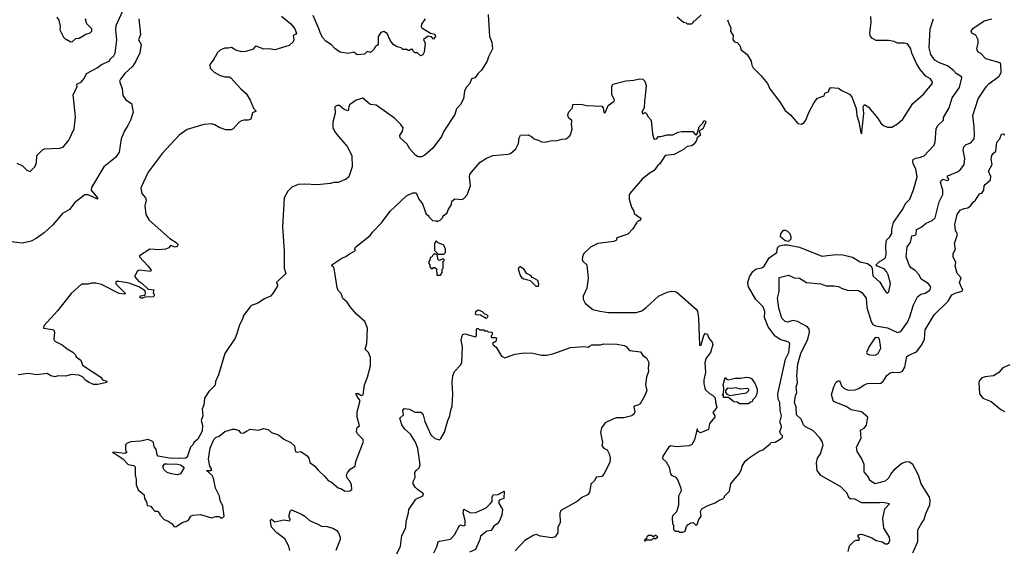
# Model space of a CAD drawing. Extents: x 1933546 to 2138868, y 524910 to 667279.
# Tile 429 of 466: x 2082510 to 2091367, y 603257 to 608027. Entities that reach past the tile are written whole.
import ezdxf

# ---------------------------------------------------------------- set-up
doc = ezdxf.new("R2010")
doc.units = 0

msp = doc.modelspace()

# ---------------------------------------------------------------- linework, layer by layer
at = {"layer": '0CON10XD'}
for points in [[(2082485, 606737.1), (2082533.8, 606715), (2082575, 606673.8), (2082605, 606663.3), (2082646.7, 606705), (2082655.8, 606724.2), (2082662, 606745), (2082663.9, 606806.1), (2082715, 606856.7), (2082733.9, 606866.1), (2082868.3, 606871.7), (2082899.3, 606880.7), (2082952.5, 606945), (2083000, 607045), (2083010.4, 607155), (2082989.3, 607355), (2083026, 607425), (2083023.1, 607446.9), (2083042.5, 607457.5), (2083062.8, 607467.2), (2083091.1, 607498.9), (2083112, 607545), (2083205.5, 607594.5), (2083245, 607625.6), (2083314.1, 607655.9), (2083325.8, 607675), (2083357.6, 607702.4), (2083367.9, 607725), (2083383.9, 607845), (2083374.4, 607935), (2083377.4, 607975), (2083479.8, 608200.2)], [(2084865, 608058.8), (2084949.6, 607989.6), (2084985, 607943.8), (2085000, 607905), (2084993.8, 607896.2), (2084968.8, 607885), (2084976.2, 607845), (2084970.7, 607829.3), (2084935, 607796.7), (2084805, 607756.2), (2084755, 607766), (2084705, 607762.9), (2084638.3, 607788.3), (2084627.5, 607785), (2084608.8, 607761.2), (2084545, 607742.5), (2084505, 607737.5), (2084453, 607753), (2084415, 607777.5), (2084385, 607770), (2084355, 607772.5), (2084315, 607757.5), (2084285, 607730), (2084268.3, 607691.7), (2084260, 607685), (2084260, 607675), (2084220, 607625), (2084221.7, 607591.7), (2084260, 607555), (2084307.5, 607527.5), (2084355, 607513.3), (2084395, 607512.5), (2084410, 607505), (2084497.5, 607405), (2084546.7, 607365), (2084582, 607305), (2084611.7, 607231.7), (2084637.5, 607205), (2084605, 607190), (2084588.3, 607131.7), (2084565, 607123.3), (2084525, 607124), (2084505, 607118), (2084483.8, 607105), (2084431.2, 607045), (2084413.2, 607036.8), (2084365, 607038.1), (2084305, 607059.2), (2084265, 607082.5), (2084235, 607090), (2084165, 607086.2), (2084015, 607040), (2083945, 606990), (2083790, 606825), (2083745, 606763.8), (2083664.3, 606655.7), (2083600, 606515), (2083609.2, 606465), (2083640, 606425), (2083647.8, 606405), (2083634.3, 606355), (2083645.3, 606275.3), (2083673.8, 606223.8), (2083860.1, 606060.1), (2083916.7, 606025), (2083934.3, 606005), (2083925, 605989.2), (2083907.3, 605982.7), (2083865, 605996.2), (2083852.5, 605975), (2083820, 605965), (2083765, 605958.8), (2083680, 605965), (2083587.5, 605905), (2083587.5, 605895), (2083662.9, 605815), (2083692.5, 605775), (2083685, 605763.3), (2083585, 605776), (2083565, 605763.3), (2083544.2, 605725), (2083545.8, 605715), (2083581.5, 605675), (2083607.2, 605657.3), (2083665, 605605.4), (2083715, 605600), (2083710, 605575), (2083720, 605555), (2083720, 605545), (2083710, 605535), (2083635, 605532.5), (2083615, 605523.8), (2083600, 605525), (2083587.5, 605535), (2083595, 605545.8), (2083637.7, 605552.3), (2083642.5, 605575), (2083638.8, 605588.8), (2083582, 605625), (2083495, 605658.8), (2083403, 605673), (2083377.5, 605672.5), (2083373.3, 605666.7), (2083375, 605653.8), (2083460, 605565), (2083455, 605560), (2083405, 605566.2), (2083245, 605645.5), (2083195, 605660), (2083155, 605658.8), (2083125, 605650), (2083065, 605650), (2082973.5, 605565), (2082849.3, 605410.7), (2082727.5, 605275), (2082723, 605253), (2082805, 605242.5), (2082817.5, 605235), (2082823, 605217)], [(2082845, 608050), (2082861.7, 608021.7), (2082872.5, 607965), (2082870, 607935), (2082905, 607870), (2082925, 607850), (2082935, 607850), (2082968.3, 607828.3), (2082985, 607830), (2083015, 607857.5), (2083045, 607862.5), (2083105, 607897.5), (2083145, 607910), (2083160, 607925), (2083160, 607945), (2083115, 607990), (2083103, 608027), (2083107.5, 608035)], [(2086724, 608075), (2086736.2, 607875), (2086758, 607825), (2086764, 607765), (2086725.8, 607695), (2086715.8, 607655), (2086663.8, 607575), (2086632.5, 607545), (2086605, 607503.3), (2086573.3, 607495), (2086558.8, 607455), (2086525, 607417.5), (2086512, 607385), (2086501.5, 607315), (2086475, 607264.3), (2086439.4, 607225), (2086425, 607176.2), (2086326, 607025), (2086305, 606976.2), (2086227, 606873), (2086155, 606810), (2086125, 606793.3), (2086095, 606793.3), (2086070.5, 606810.5), (2086020, 606865), (2085995, 606907.5), (2085932.5, 606965), (2085930, 606985), (2085954.4, 607025), (2085958.6, 607055), (2085939.2, 607085), (2085882.2, 607142.2), (2085715, 607260), (2085666, 607264), (2085655, 607270), (2085595, 607321.2), (2085535, 607302.5), (2085477.3, 607262.7), (2085469.2, 607245), (2085465, 607207.5), (2085428.8, 607218.8), (2085387.5, 607255), (2085365, 607255.7), (2085343.3, 607245), (2085347, 607187), (2085327.5, 607105), (2085327, 607057), (2085340, 607025), (2085363.3, 606995), (2085455, 606888.8), (2085497.5, 606805), (2085499.2, 606705), (2085471.2, 606615), (2085447.5, 606595), (2085375, 606563.8), (2085336.1, 606563.9), (2085305, 606553.8), (2085185, 606543.8), (2085075, 606550), (2085013.6, 606546.4), (2084957, 606523), (2084922.5, 606485), (2084890, 606425), (2084873.3, 606165), (2084890, 605945), (2084890, 605795), (2084902.5, 605745), (2084820, 605665), (2084827.5, 605645), (2084825, 605630), (2084787.5, 605565), (2084765, 605542.5), (2084711.7, 605518.3), (2084650.7, 605479.3), (2084595, 605457.5), (2084583.6, 605446.4), (2084523, 605367), (2084513.3, 605335), (2084486.7, 605285), (2084463, 605203), (2084448.8, 605165), (2084353.8, 605025), (2084298.8, 604835), (2084270, 604775), (2084268.3, 604741.7), (2084212.5, 604685), (2084172.5, 604625), (2084166.4, 604563.6), (2084152.5, 604525), (2084156.7, 604465), (2084143.3, 604425), (2084153, 604383), (2084151.7, 604328.3), (2084113, 604257), (2084077.5, 604225), (2084067.5, 604205), (2084047.5, 604185), (2084017.5, 604095), (2084003.3, 604086.7), (2083945, 604081.9), (2083855, 604085.6), (2083755, 604103.8), (2083746.7, 604115), (2083737.5, 604165), (2083718.3, 604188.3), (2083713.3, 604225), (2083705.7, 604235.7), (2083665, 604252), (2083595, 604237.5), (2083508.3, 604231.7), (2083475, 604220), (2083460, 604205), (2083460, 604155), (2083470, 604145), (2083470, 604135), (2083455, 604127.5), (2083355, 604140), (2083343.3, 604136.7), (2083375, 604122.5), (2083438.6, 604078.6), (2083485, 604030), (2083535, 604020), (2083547, 604007), (2083547.5, 603935), (2083557.5, 603895), (2083557.5, 603845), (2083575, 603800), (2083630, 603755), (2083633, 603723), (2083651.7, 603691.7), (2083655, 603660), (2083690, 603655), (2083700, 603635), (2083725, 603610), (2083748.3, 603608.3), (2083770, 603585), (2083770, 603575), (2083810, 603535), (2083845, 603520), (2083880, 603495), (2083895, 603470), (2083915, 603467.5), (2083971.7, 603508.3), (2084015, 603523.3), (2084032.5, 603535), (2084050, 603565), (2084068.3, 603571.7), (2084135, 603580), (2084235, 603550), (2084275, 603560), (2084305, 603560), (2084315, 603550), (2084335, 603550), (2084350, 603565), (2084337.5, 603655), (2084312.5, 603705), (2084307.5, 603745), (2084270, 603815), (2084253.8, 603905), (2084239.7, 603929.7), (2084190, 603975), (2084226.1, 603973.9), (2084237.5, 603982.5), (2084221.2, 604015), (2084207.5, 604075), (2084223.3, 604175), (2084255, 604252.5), (2084276.4, 604273.6), (2084305, 604282.5), (2084354.1, 604325.9), (2084425, 604346.7), (2084445, 604346.7), (2084480, 604335), (2084493.3, 604315), (2084505, 604310), (2084525, 604312), (2084550.8, 604329.2), (2084582.5, 604347.5), (2084653.9, 604336.1), (2084705, 604351.2), (2084745, 604343.3), (2084775, 604316.7), (2084837.5, 604295), (2084886.4, 604256.4), (2084947.5, 604225), (2084982.5, 604195), (2084987.5, 604155), (2084995, 604143.8), (2085005, 604140), (2085040, 604145), (2085095.9, 604105.9), (2085110, 604085), (2085120, 604045), (2085163.9, 604013.9), (2085195, 603976.7), (2085255, 603922), (2085285, 603883.3), (2085315, 603868.8), (2085375, 603820), (2085405, 603810), (2085435, 603787.5), (2085479.3, 603790.7), (2085496.4, 603803.6), (2085494, 603845), (2085478.9, 603878.9), (2085456.7, 603905), (2085450, 603935), (2085457.5, 603955), (2085483.6, 603986.4), (2085527.5, 604015), (2085532.5, 604055), (2085603.3, 604235), (2085596, 604255), (2085548, 604305), (2085540, 604325), (2085545, 604360), (2085567.5, 604375), (2085546.2, 604455), (2085546.2, 604505), (2085553.8, 604535), (2085571.2, 604605), (2085548, 604635), (2085534.3, 604665.7), (2085555, 604667.5), (2085585, 604650), (2085600, 604655), (2085611.8, 604745), (2085638.5, 604815), (2085665.8, 604915.8), (2085665, 604990), (2085646.7, 605035), (2085616.2, 605065), (2085633.3, 605115), (2085637.5, 605255), (2085613, 605313), (2085540.5, 605380.5), (2085483.3, 605445), (2085455, 605487.5), (2085415, 605520), (2085400, 605565), (2085373.9, 605593.9), (2085365, 605620), (2085339.3, 605789.3), (2085333, 605803), (2085317.5, 605815), (2085317.5, 605825), (2085407.6, 605882.4), (2085442.3, 605897.7), (2085475, 605923.3), (2085520, 605945), (2085530, 605955), (2085520, 605965), (2085533.6, 605986.4), (2085663, 606087), (2085683.6, 606116.4), (2085765, 606202.5)], [(2086157.5, 608035), (2086123.3, 607986.7), (2086120, 607965), (2086127.5, 607955), (2086205, 607906.7), (2086245, 607898.8), (2086249.4, 607875), (2086233.3, 607853.3), (2086214.5, 607874.5), (2086185, 607878.8), (2086141.7, 607848.3), (2086157.5, 607815), (2086148, 607735), (2086135, 607712.5), (2086115, 607702.5), (2086088.3, 607728.3), (2086065, 607730), (2086050, 607745), (2086045, 607760), (2086025, 607760), (2086015, 607750), (2086005, 607750), (2085995, 607760), (2085955, 607760), (2085940, 607775), (2085905, 607783.3), (2085870, 607805), (2085843, 607843), (2085815, 607902.5), (2085785, 607921.2), (2085758.3, 607911.7), (2085733.3, 607875), (2085735, 607800), (2085710, 607785), (2085695, 607760), (2085665, 607732.5), (2085635, 607740), (2085611.7, 607718.3), (2085545, 607712.5), (2085515, 607736.7), (2085465, 607722.5), (2085390, 607735), (2085345, 607767.5), (2085315, 607800), (2085263.3, 607835), (2085236.7, 607865), (2085215, 607902.5), (2085205, 607940), (2085150, 608065)], [(2088423.6, 608053.6), (2088480, 608005), (2088505, 608000), (2088515, 607990), (2088555, 607990), (2088570, 608005), (2088570, 608015), (2088585, 608020), (2088639.5, 608070.5)], [(2088877.5, 608027.5), (2088891.2, 607985), (2088907.5, 607957.5), (2088902.9, 607925), (2088928.5, 607885), (2088925.7, 607845), (2088939.5, 607829.5), (2088965, 607822), (2088986.9, 607795), (2088998.8, 607755), (2089054.6, 607714.6), (2089090.8, 607655), (2089095, 607620), (2089107.5, 607595), (2089177.5, 607525), (2089235, 607452.5), (2089256.4, 607406.4), (2089343, 607293), (2089395, 607212.5), (2089443, 607173), (2089510, 607095), (2089541.7, 607088.3), (2089566.4, 607103.6), (2089582.5, 607125), (2089608.3, 607191.7), (2089656.4, 607283.6), (2089685, 607322.5), (2089745, 607344.2), (2089752.5, 607367.5), (2089786.7, 607383.3), (2089787.5, 607395), (2089805, 607416.7), (2089875, 607413.3), (2089905, 607390), (2089975, 607358.8), (2089993.8, 607335), (2090035, 607230), (2090038.9, 607165), (2090057.9, 607107.9), (2090075, 607010), (2090085, 607000), (2090085.8, 607015), (2090104.5, 607185), (2090096.7, 607245), (2090105, 607262.5), (2090115, 607262.5), (2090145, 607242.5), (2090226.1, 607146.1), (2090257, 607097), (2090280, 607075), (2090315, 607060), (2090355, 607062.5), (2090405, 607090), (2090455, 607133.8), (2090543.3, 607275), (2090636.7, 607355), (2090717.9, 607452.1), (2090722, 607465), (2090701.4, 607495), (2090661.2, 607521.2), (2090608.4, 607578.4), (2090575.3, 607635), (2090535.9, 607725), (2090525, 607765.8), (2090495, 607809.2), (2090465, 607817.1), (2090406.7, 607816.7), (2090375, 607830.8), (2090325, 607840.4), (2090215, 607840.8), (2090175, 607860.5), (2090160.8, 607885), (2090157.1, 607905), (2090169.2, 608005), (2090165.7, 608055.7)], [(2089961.2, 603245), (2089974.1, 603295.9), (2090018.2, 603341.8), (2090035, 603348.6), (2090062, 603348), (2090063.9, 603363.9), (2090048.8, 603385), (2090062.1, 603397.9), (2090085, 603401.5), (2090118.9, 603388.9), (2090175, 603370), (2090214, 603344), (2090271.9, 603331.9), (2090295, 603315.8), (2090315, 603315.8), (2090327.5, 603325), (2090335.7, 603345), (2090334, 603375), (2090281.9, 603455), (2090274.4, 603545), (2090290.9, 603629.1), (2090332.5, 603675), (2090275, 603687.3), (2090245, 603682.5), (2090084.6, 603684.6), (2090015, 603719.4), (2089985, 603716.7), (2089972.5, 603725), (2089951.5, 603775), (2089897, 603827), (2089715, 603930), (2089684.5, 603975), (2089676, 604044), (2089685.6, 604084.4), (2089712, 604125), (2089735.8, 604205), (2089728.5, 604235), (2089707.8, 604267.8), (2089645, 604334.4), (2089578.1, 604368.1), (2089559.5, 604385), (2089538.8, 604435), (2089496.2, 604476.2), (2089495.3, 604545), (2089478.2, 604585), (2089488.5, 604645), (2089501.8, 604675), (2089495.6, 604725), (2089506.7, 604765), (2089501.2, 604825), (2089508.4, 604935), (2089535.8, 605025.8), (2089599.2, 605155), (2089613.2, 605216.8), (2089611.9, 605245), (2089597.3, 605267.3), (2089505, 605315.5), (2089465, 605321.8), (2089415, 605306.9), (2089395, 605315.6), (2089364.4, 605345), (2089337.1, 605435), (2089327, 605523), (2089342.5, 605585), (2089340, 605645), (2089340.8, 605709.2), (2089425, 605730), (2089475, 605706.7), (2089525, 605703.8), (2089586.1, 605663.9), (2089715, 605652), (2089765, 605636), (2089835.8, 605635.8), (2089875, 605627.5), (2089909.5, 605609.5), (2089957, 605597), (2090055, 605592.9), (2090083.8, 605575), (2090122.9, 605525), (2090128.8, 605438.8), (2090169.5, 605315), (2090185, 605287.1), (2090207.5, 605275), (2090315, 605258.2), (2090405, 605214.5), (2090435, 605222.9), (2090495, 605309.2), (2090517.8, 605355), (2090549.4, 605465), (2090586, 605535), (2090615, 605559.4), (2090655, 605569.4), (2090695.7, 605595), (2090706.7, 605625), (2090681.1, 605655), (2090619.5, 605695), (2090600, 605735), (2090564.1, 605774.1), (2090530.8, 605795), (2090515, 605813.8), (2090484.6, 605895), (2090491.5, 605985), (2090521.9, 606025), (2090535.5, 606084.5), (2090565, 606090), (2090575, 606098.8), (2090577.5, 606142.5), (2090617.8, 606162.3), (2090662.3, 606197.7), (2090718.5, 606221.5), (2090743.8, 606246.2), (2090780.5, 606389.5), (2090814.7, 606455.3), (2090814, 606494), (2090793.8, 606565), (2090797.5, 606582.5), (2090815, 606594.2), (2090851.7, 606581.7), (2090865, 606584), (2090866.4, 606596.4), (2090853.3, 606615), (2090857.5, 606625), (2090945, 606659.7), (2090977, 606683), (2091005.9, 606725), (2091010.2, 606780.2), (2090996.7, 606855), (2091001.9, 606885), (2091023.8, 606905), (2091065, 606919.2), (2091094.2, 606955.8), (2091099.2, 606985), (2091095.5, 607064.5), (2091082.7, 607165), (2091132.5, 607315), (2091204.4, 607425), (2091228.9, 607451.1), (2091319.7, 607520.3), (2091338.3, 607551.7), (2091334.6, 607624.6), (2091328.3, 607638.3), (2091200, 607675), (2091155, 607722.5), (2091127.7, 607737.7), (2091119.2, 607765), (2091132.5, 607815), (2091132.5, 607845), (2091109.1, 607889.1), (2091075, 607906.2), (2091068, 607925), (2091085, 607947.5), (2091185, 608016.9), (2091255, 608035.7)], [(2083580, 608035), (2083595.6, 607895), (2083577.8, 607845), (2083602.2, 607805), (2083591.3, 607728.7), (2083555, 607655.8), (2083523.9, 607606.1), (2083455.6, 607545), (2083415, 607494), (2083407.1, 607475), (2083430.8, 607405), (2083436.7, 607345), (2083465, 607306.7), (2083516, 607275), (2083530, 607195), (2083509.5, 607130.5), (2083483.8, 607075), (2083451.8, 607028.2), (2083422, 606955), (2083403.1, 606835), (2083372.1, 606787.9), (2083267.5, 606705), (2083155, 606519.4), (2083152.9, 606495), (2083210, 606425), (2083208.8, 606415), (2083125, 606452.6), (2083095, 606451.9), (2083005, 606384.5), (2082958.3, 606321.7), (2082893.9, 606285), (2082807.2, 606182.8), (2082728.4, 606111.6), (2082658.2, 606061.8), (2082612.6, 606037.4), (2082535, 606017.9), (2082405, 606034.2)], [(2085765, 606202.5), (2085842.5, 606305), (2085883.6, 606346.4), (2085990, 606445), (2086045, 606470), (2086075, 606470), (2086080, 606465), (2086100, 606415), (2086131.7, 606371.7), (2086165, 606280), (2086190, 606265), (2086190, 606255), (2086201.7, 606241.7), (2086221.7, 606221.7), (2086255, 606220), (2086265, 606210), (2086271.7, 606218.3), (2086288.3, 606221.7), (2086315, 606250), (2086320, 606265), (2086355, 606290), (2086363.3, 606316.7), (2086392.5, 606365), (2086397.5, 606395), (2086424.3, 606415.7), (2086487.7, 606412.3), (2086505, 606420), (2086535, 606453.3), (2086565.6, 606535), (2086555.6, 606615), (2086559.4, 606635), (2086572.6, 606657.4), (2086652.2, 606747.8), (2086707.7, 606782.3), (2086765, 606805.5), (2086905, 606817.5), (2086923.3, 606825), (2086973.6, 606866.4), (2086996.7, 606915), (2087003.6, 606966.4), (2087015, 606990), (2087085, 606992.5), (2087115, 606977.5), (2087136.7, 606955), (2087182.3, 606942.3), (2087205, 606928.8), (2087235, 606927.1), (2087285, 606939.5), (2087345, 606941.2), (2087385, 606954.4), (2087425, 606957.5), (2087455, 606980), (2087465, 606992), (2087480, 607045), (2087473.4, 607086.6), (2087477.5, 607115), (2087473.3, 607125), (2087445, 607144.2), (2087440.9, 607175), (2087449.6, 607200.4), (2087482.9, 607235), (2087486.2, 607263.8), (2087559.4, 607269.4), (2087607, 607257), (2087745, 607251.5), (2087759.4, 607235), (2087765, 607192.5), (2087775, 607191.2), (2087804.5, 607255), (2087857.1, 607295), (2087859.4, 607305), (2087835.5, 607355), (2087835, 607427.5), (2087845, 607446.9), (2087961.1, 607478.9), (2088035, 607483.5), (2088085, 607496.2), (2088115, 607492.2), (2088133.1, 607475), (2088145.4, 607435), (2088137.5, 607342.5), (2088128.6, 607295), (2088128, 607235), (2088106.2, 607195), (2088115, 607182), (2088135, 607192.5), (2088145, 607187.5), (2088163.7, 607153.7), (2088191.4, 607125), (2088201.8, 607001.8), (2088215, 606957.5), (2088222.7, 606952.7), (2088236.7, 606955), (2088255, 606976.7), (2088276.4, 606976.4), (2088335, 606993.1), (2088385, 606992.5), (2088433.4, 607016.6), (2088465, 607022.2), (2088565, 607021.2), (2088585, 606996.7), (2088597, 606993), (2088605, 607000), (2088622.5, 607065), (2088653.3, 607096.7), (2088665, 607120), (2088680, 607115), (2088682.5, 607105), (2088655, 607047.5), (2088621.7, 607028.3), (2088635, 606990), (2088603.9, 606966.1), (2088595.8, 606935), (2088575, 606908.6), (2088555, 606894.4), (2088513.8, 606886.2), (2088486.6, 606863.4), (2088395.5, 606814.5), (2088315, 606807.3), (2088267.5, 606732.5), (2088246.7, 606715), (2088217, 606673), (2088171.2, 606645), (2088109.2, 606595), (2087998, 606465), (2087990.9, 606449.1), (2087991.4, 606415), (2088011.7, 606341.7), (2088033.3, 606305), (2088036.4, 606286.4), (2088090, 606245), (2088097, 606237), (2088095, 606230), (2088085, 606220), (2088075, 606220), (2088058.3, 606201.7), (2088025, 606147.5), (2087980.5, 606099.5), (2087889.3, 606070.7), (2087878.3, 606061.7), (2087877.5, 606045), (2087855, 606033.3), (2087710, 606015), (2087645, 605982.5), (2087583.3, 605925), (2087571.2, 605895), (2087569.2, 605875), (2087575, 605856.7), (2087610, 605825), (2087623.6, 605703.6), (2087610, 605615), (2087577, 605543), (2087577.5, 605515), (2087595, 605477.5), (2087665, 605423.3), (2087727, 605407), (2087806.4, 605396.4), (2087975, 605396.2), (2088053.6, 605393.6), (2088105, 605411.2), (2088145, 605438.8), (2088255, 605542.9), (2088335, 605578.1), (2088375, 605585.6), (2088405, 605584.4), (2088424, 605575), (2088595, 605425.8), (2088605.9, 605405.9), (2088615.3, 605345.3), (2088625, 605100), (2088635, 605097.5), (2088638.8, 605105), (2088662.7, 605187.3), (2088675, 605207.5), (2088693, 605203), (2088707.5, 605165), (2088738.3, 605128.3), (2088746.1, 605106.1), (2088724.3, 605035.7), (2088685.8, 604984.2), (2088672.9, 604945), (2088679.2, 604855), (2088665, 604790), (2088664.3, 604755.7), (2088675, 604702.5), (2088715, 604667.5), (2088743, 604653), (2088767, 604627), (2088768.3, 604588.3), (2088780, 604545), (2088763.3, 604516.7), (2088743.8, 604495), (2088762.5, 604465), (2088762.5, 604455), (2088714.1, 604395.9), (2088706.1, 604343.9), (2088635, 604314), (2088612.5, 604325), (2088605, 604350), (2088580.5, 604249.5), (2088555, 604207.5), (2088533, 604197), (2088415, 604187.5), (2088363.6, 604196.4), (2088345, 604182.5), (2088296.1, 604103.9), (2088291.7, 604081.7), (2088325, 604052.5), (2088353.3, 604005), (2088363.3, 603945), (2088375, 603930), (2088405, 603916.7), (2088427.5, 603895), (2088457.5, 603815), (2088459.3, 603790.7), (2088436.7, 603745), (2088436.4, 603663.6), (2088417, 603603), (2088385, 603570), (2088378.3, 603551.7), (2088382.5, 603495), (2088390, 603485), (2088390, 603445), (2088405, 603430), (2088435, 603430), (2088445, 603420), (2088475, 603420), (2088495, 603430), (2088508.3, 603471.7), (2088521.7, 603488.3), (2088550, 603505), (2088568.3, 603508.3), (2088595, 603480), (2088605, 603490), (2088618.8, 603535), (2088640, 603565), (2088633.3, 603605), (2088645, 603630), (2088695, 603657.5), (2088767, 603683), (2088801.7, 603708.3), (2088835, 603720), (2088850, 603735), (2088850, 603745), (2088895, 603790), (2088907.5, 603855), (2088927, 603883), (2088982.5, 603945), (2089002.5, 603985), (2089007.5, 604015), (2089035, 604057.5), (2089071.7, 604088.3), (2089163, 604147), (2089195, 604160), (2089260, 604215), (2089265, 604227.5), (2089305, 604230), (2089350, 604255), (2089370, 604275), (2089370, 604285), (2089353, 604303), (2089347.5, 604325), (2089363.3, 604365), (2089360, 604385), (2089346, 604405), (2089362.3, 604465), (2089349.6, 604515), (2089346.9, 604585), (2089331.4, 604615), (2089329.1, 604665), (2089399.3, 604975), (2089428.2, 605035), (2089437.5, 605115), (2089421.7, 605131.7), (2089355, 605148.5), (2089305, 605183.6), (2089242.8, 605265), (2089210.7, 605350.7), (2089211.2, 605405), (2089197.1, 605445), (2089131.5, 605511.5), (2089065.4, 605625), (2089060.9, 605665), (2089075, 605716), (2089105.6, 605765), (2089135, 605786.7), (2089185, 605797.9), (2089205, 605811.8), (2089252.5, 605887.5), (2089321.8, 605935), (2089326.8, 605975), (2089345, 605993.1), (2089385, 606003.1), (2089415, 606002.9), (2089523.2, 605983.2), (2089725, 605900.4), (2089853.7, 605916.4), (2089915, 605913.4), (2090001.3, 605891.3), (2090069.1, 605849.1), (2090135, 605835.6), (2090164.7, 605814.7), (2090178.2, 605795), (2090183.3, 605723.3), (2090247.9, 605667.9), (2090285, 605601.2), (2090305, 605577.5), (2090315, 605570), (2090327.7, 605582.3), (2090343.8, 605655), (2090322.2, 605735), (2090305.6, 605765), (2090285, 605786.4), (2090217.5, 605815), (2090214, 605825), (2090243.3, 605855), (2090283.3, 605875), (2090299.2, 605890.8), (2090304.2, 605915.8), (2090300, 605995), (2090306.9, 606045), (2090335.6, 606075), (2090354, 606105), (2090356.2, 606145), (2090369.7, 606205), (2090453.5, 606325), (2090478.1, 606375), (2090518, 606415), (2090550.9, 606499.1), (2090581.8, 606615), (2090569.5, 606685), (2090548, 606735), (2090544.2, 606755.8), (2090548.3, 606771.7), (2090567.7, 606782.3), (2090605, 606787.5), (2090647.2, 606802.8), (2090732, 606895), (2090745.8, 606925), (2090753.3, 607045), (2090765.7, 607074.3), (2090818.8, 607125), (2090820.5, 607149.5), (2090871.4, 607235), (2090896.9, 607325), (2090962.8, 607417.2), (2090984.2, 607505), (2090980.8, 607515), (2090935, 607543.9), (2090910.6, 607570.6), (2090855, 607612.7), (2090785, 607639.2), (2090740.8, 607665), (2090705.7, 607715.7), (2090689.4, 607775), (2090699.1, 607945), (2090728.8, 608035)], [(2090545, 603234), (2090587.5, 603335), (2090589.5, 603440.5), (2090623.3, 603505), (2090642.5, 603527.5), (2090663.3, 603595), (2090697.3, 603665), (2090700.9, 603705), (2090693.6, 603735), (2090619.6, 603855), (2090595, 603934), (2090545, 604030), (2090515, 604048.8), (2090485, 604052.2), (2090445, 604038.1), (2090372.5, 603977.5), (2090352.2, 603955), (2090325.4, 603904.6), (2090295, 603877.5), (2090205, 603854), (2090158, 603885), (2090144.3, 603914.3), (2090105, 603962.5), (2090107.2, 604027.2), (2090082, 604085), (2090044.2, 604145), (2090035.8, 604185), (2090078, 604265), (2090074.1, 604335.9), (2090106.7, 604355), (2090127.7, 604382.3), (2090140, 604455), (2090082.1, 604502.1), (2089990.2, 604520.2), (2089945, 604550.6), (2089831.2, 604595), (2089811.2, 604655), (2089834.5, 604725.5), (2089855, 604767.5), (2089865, 604777.5), (2089885, 604782.5), (2089902.2, 604735), (2089925, 604711.2), (2089965, 604695.4), (2090025, 604700.4), (2090058.2, 604711.8), (2090105, 604743.8), (2090135, 604755.5), (2090255, 604759.4), (2090280.5, 604779.5), (2090310.5, 604829.5), (2090338.6, 604851.4), (2090362.4, 604857.6), (2090423.4, 604856.6), (2090451.7, 604868.3), (2090473.1, 604905), (2090490.9, 604999.1), (2090507.8, 605012.2), (2090577.9, 605042.1), (2090625.6, 605105), (2090648.6, 605155), (2090655, 605240), (2090736.8, 605373.2), (2090862.9, 605497.1), (2090895.8, 605554.2), (2090925, 605570), (2090983.9, 605586.1), (2090993.3, 605595), (2090974.3, 605634.3), (2090962.5, 605665), (2090977.4, 605707.4), (2090941.4, 605745), (2090923.8, 605815), (2090930, 605845), (2090906.7, 605895), (2090906.7, 605925), (2090926.7, 605965), (2090920, 606015), (2090946.2, 606095), (2090928.1, 606135), (2090921.8, 606185), (2090941.2, 606275), (2090970, 606315), (2091005, 606330), (2091040, 606335), (2091065, 606357.5), (2091082.5, 606385), (2091106.1, 606403.9), (2091136.1, 606453.9), (2091146.4, 606463.6), (2091165, 606467.5), (2091181.2, 606495), (2091186.2, 606535), (2091193.8, 606545), (2091243.7, 606586.3), (2091246.5, 606616.5), (2091225.7, 606664.3), (2091258, 606725), (2091248.1, 606775), (2091254.5, 606805), (2091265, 606825.8), (2091291.4, 606845), (2091300, 606925), (2091325.8, 606955), (2091340.5, 606999.5), (2091355, 607001.2), (2091372.3, 606992.3)], [(2089425, 606034), (2089395, 606038.8), (2089352, 606075), (2089355, 606102.5), (2089380, 606135), (2089395, 606136), (2089417.5, 606125), (2089436.2, 606105), (2089446.2, 606075), (2089446, 606055), (2089425, 606034)], [(2086325, 605920), (2086340, 605935), (2086340, 605965), (2086325, 606000), (2086275, 606020), (2086255, 606040), (2086240, 606015), (2086241.7, 605951.7), (2086275, 605920), (2086325, 605920)], [(2086295, 605730), (2086310, 605755), (2086310, 605785), (2086320, 605795), (2086320, 605855), (2086330, 605865), (2086315, 605880), (2086308.3, 605871.7), (2086281.7, 605861.7), (2086270, 605875), (2086268.3, 605908.3), (2086255, 605920), (2086235, 605920), (2086221.7, 605908.3), (2086218.3, 605891.7), (2086201.7, 605888.3), (2086200, 605865), (2086190, 605855), (2086190, 605835), (2086200, 605825), (2086200, 605805), (2086211.7, 605791.7), (2086225, 605790), (2086231.7, 605798.3), (2086245, 605800), (2086258.3, 605788.3), (2086261.7, 605731.7), (2086295, 605730)], [(2087175, 605630), (2087155, 605630), (2087105, 605680), (2087045, 605693.3), (2087030, 605705), (2087011.2, 605735), (2086997.5, 605785), (2087005, 605810), (2087015, 605810), (2087039.3, 605789.3), (2087065, 605750), (2087100, 605735), (2087110, 605725), (2087111.7, 605711.7), (2087125, 605710), (2087166.4, 605686.4), (2087177, 605653), (2087175, 605630)], [(2086705, 605340), (2086655, 605370), (2086620, 605375), (2086610, 605385), (2086612.5, 605405), (2086635, 605420), (2086670, 605405), (2086691.7, 605381.7), (2086705, 605380), (2086720, 605365), (2086718.3, 605351.7), (2086705, 605340)], [(2082823, 605217), (2082816.1, 605156.1), (2082826, 605136), (2082892.5, 605105), (2082937.7, 605067.7), (2082988.3, 605038.3), (2083012.5, 605015), (2083017.5, 604995), (2083060, 604965), (2083075, 604922.5), (2083240, 604815), (2083255, 604790), (2083295, 604777.5), (2083290, 604765), (2083213.6, 604746.4), (2083175, 604747.5), (2083134, 604765), (2083103.8, 604785), (2083075, 604816.7), (2083043, 604833), (2082975, 604836.7), (2082926.1, 604823.9), (2082855, 604824.4), (2082825, 604815.6), (2082790, 604825), (2082757.3, 604847.3), (2082665, 604834), (2082585, 604848), (2082495, 604834)], [(2086405.7, 604665), (2086399.6, 604765), (2086404.7, 604825), (2086421.6, 604865), (2086472, 604918), (2086485.4, 604945), (2086493.8, 605086.2), (2086481.4, 605145), (2086489.4, 605185), (2086495, 605196.2), (2086515, 605204.6), (2086610, 605175), (2086620, 605185), (2086620, 605245), (2086625, 605250), (2086635, 605250), (2086645, 605240), (2086685, 605240), (2086691.7, 605231.7), (2086715, 605230), (2086725, 605220), (2086758.3, 605218.3), (2086760, 605195), (2086750, 605185), (2086751.7, 605171.7), (2086795, 605170), (2086800, 605165), (2086792.5, 605135), (2086763, 605117), (2086767.5, 605105), (2086795, 605082), (2086843, 605003), (2086875, 604986.7), (2086965, 605020), (2087046.1, 605033.9), (2087125, 605030), (2087205, 605012), (2087247.3, 605012.7), (2087305, 605024.2), (2087465, 605079.2), (2087585, 605090), (2087623, 605083), (2087635, 605093.8), (2087655.5, 605104.5), (2087735, 605103.9), (2087765, 605112.1), (2087885, 605110.9), (2087948, 605098), (2087965, 605088), (2087995, 605054.4), (2088095, 605040), (2088115, 605007.5), (2088148.6, 604988.6), (2088168.8, 604945), (2088162, 604895), (2088166.2, 604865), (2088148.6, 604815), (2088139.2, 604745), (2088150, 604695), (2088136, 604654), (2088091.2, 604575), (2088068.8, 604561.2), (2088036.4, 604553.6), (2088033.3, 604545), (2088043.3, 604505), (2088036.1, 604483.9), (2088015, 604467.5), (2087945, 604446.7), (2087875, 604446.7), (2087845, 604436.7), (2087775, 604403.3), (2087742.3, 604357.7), (2087734, 604315), (2087753.3, 604225), (2087746.7, 604195), (2087765.7, 604175.7), (2087795, 604158.9), (2087812.1, 604125), (2087822.1, 604085), (2087817.6, 604045), (2087765, 603941.4), (2087745, 603920), (2087693.8, 603915), (2087679.1, 603880.9), (2087648.3, 603851.7), (2087634.4, 603775.6), (2087618.8, 603755), (2087565, 603732.9), (2087523.3, 603695), (2087376.7, 603615), (2087368.3, 603591.7), (2087370, 603505), (2087350, 603465), (2087350, 603415), (2087325, 603377.5), (2087295, 603368), (2087195, 603384.4), (2087155, 603400), (2087135, 603394.3), (2087054.3, 603345), (2086966.6, 603253.4)], [(2090205, 605012.5), (2090232.1, 605027.9), (2090256.9, 605075), (2090242.5, 605155), (2090235, 605166), (2090215, 605171.2), (2090199.7, 605160.3), (2090150.3, 605089.7), (2090127.5, 605035), (2090133.3, 605023.3), (2090155, 605015.6), (2090205, 605012.5)], [(2091415, 604924), (2091353.2, 604896.8), (2091316, 604855), (2091270, 604825), (2091195, 604816.5), (2091165, 604806.2), (2091144.5, 604785), (2091137.3, 604765), (2091144.3, 604665), (2091174.2, 604625), (2091248, 604595), (2091335, 604524), (2091367.5, 604505)], [(2089065, 604572.5), (2088985, 604572.5), (2088965, 604590), (2088933, 604593), (2088885, 604630), (2088845, 604630), (2088840, 604635), (2088840, 604645), (2088830, 604655), (2088840, 604665), (2088842.5, 604715), (2088837.5, 604745), (2088855, 604810), (2088867.5, 604795), (2088885, 604790.5), (2088944.6, 604805.4), (2088995, 604803.6), (2089045, 604813.1), (2089071.2, 604811.2), (2089091.7, 604801.7), (2089126.7, 604755), (2089142.5, 604705), (2089142.5, 604685), (2089137.5, 604655), (2089125, 604630), (2089101.7, 604608.3), (2089098.3, 604591.7), (2089085, 604590), (2089065, 604572.5)], [(2088899.3, 604649.3), (2088935, 604654), (2089046.9, 604673.1), (2089067.3, 604692.7), (2089068.8, 604705), (2089051.3, 604711.3), (2088995, 604706.7), (2088955, 604717.5), (2088915, 604711.2), (2088875.6, 604714.4), (2088857.5, 604695), (2088858.3, 604678.3), (2088870.7, 604660.7), (2088899.3, 604649.3)], [(2085901.4, 603225), (2085935.8, 603295), (2085948.3, 603391.7), (2085982.3, 603457.7), (2085985.8, 603515), (2086007.5, 603595), (2086008.8, 603625), (2086073.6, 603716.4), (2086135, 603747.5), (2086142.5, 603765), (2086085, 603806.2), (2086065.9, 603825.9), (2086050, 603855), (2086050, 603875), (2086067.5, 603912.5), (2086064.3, 603955.7), (2086075, 603973.3), (2086102.9, 603997.1), (2086110.8, 604025), (2086092.4, 604172.4), (2086069.1, 604229.1), (2086025, 604301.2), (2085975, 604346.2), (2085946, 604385), (2085928.8, 604445), (2085961.4, 604475), (2085957.5, 604515), (2085967.7, 604532.3), (2086017.3, 604527.3), (2086065, 604498.8), (2086118.3, 604498.3), (2086140, 604475), (2086154, 604415), (2086208.6, 604295), (2086245, 604262.5), (2086285, 604250), (2086299.2, 604260.8), (2086331.7, 604318.3), (2086360.8, 604425), (2086379.2, 604465), (2086384, 604505), (2086401.2, 604555), (2086405.7, 604665)], [(2083925, 603936.7), (2083875, 603943.3), (2083835, 603956.7), (2083807.5, 603985), (2083797.5, 604015), (2083815, 604033.3), (2083835, 604035.8), (2083927.7, 604032.3), (2083957.5, 604025), (2083985.9, 604005.9), (2083986.7, 603995), (2083955, 603943.3), (2083925, 603936.7)], [(2086235.5, 603234.5), (2086261.7, 603288.3), (2086275, 603332.5), (2086285, 603340), (2086385, 603356.7), (2086421.1, 603395), (2086465, 603480.8), (2086475, 603486.9), (2086505, 603477.1), (2086517.9, 603482.1), (2086518.2, 603525), (2086498.9, 603595), (2086504.4, 603625.6), (2086564.3, 603594.3), (2086614.3, 603595.7), (2086705, 603639.2), (2086742.5, 603675), (2086758.8, 603695), (2086758.8, 603735), (2086770, 603755), (2086815, 603760), (2086867.5, 603787.5), (2086865.9, 603724.1), (2086829.3, 603710.7), (2086817.5, 603695), (2086823.3, 603675), (2086853.8, 603625), (2086846.4, 603573.6), (2086823.3, 603515), (2086806.2, 603495), (2086775.7, 603474.3), (2086750, 603435), (2086710.8, 603429.2), (2086656.2, 603385), (2086650, 603355), (2086608.8, 603265), (2086555, 603240)], [(2084940.8, 603255), (2084931.4, 603295), (2084895, 603359.4), (2084822.5, 603415), (2084775.5, 603465.5), (2084764.4, 603515), (2084765, 603526.7), (2084774.4, 603535.6), (2084805, 603514), (2084885, 603530), (2084939.3, 603520.7), (2084942.5, 603535), (2084933.3, 603555), (2084933.3, 603575), (2084946.4, 603613.6), (2084955, 603620), (2085043.4, 603583.4), (2085075, 603564), (2085116.7, 603525), (2085186.2, 603495), (2085225, 603473.3), (2085275, 603470), (2085326.8, 603456.8), (2085363.3, 603435), (2085378, 603415), (2085392, 603375), (2085392, 603355), (2085352.9, 603255)], [(2088135, 603340), (2088145, 603350), (2088195, 603350), (2088215, 603370), (2088225, 603360), (2088250, 603375), (2088235, 603390), (2088225, 603390), (2088215, 603380), (2088205, 603380), (2088195, 603390), (2088165, 603390), (2088151.7, 603378.3), (2088148.3, 603361.7), (2088131.7, 603358.3), (2088130, 603345), (2088135, 603340)]]:
    msp.add_lwpolyline(points, dxfattribs=at)

doc.saveas('drawing.dxf')
